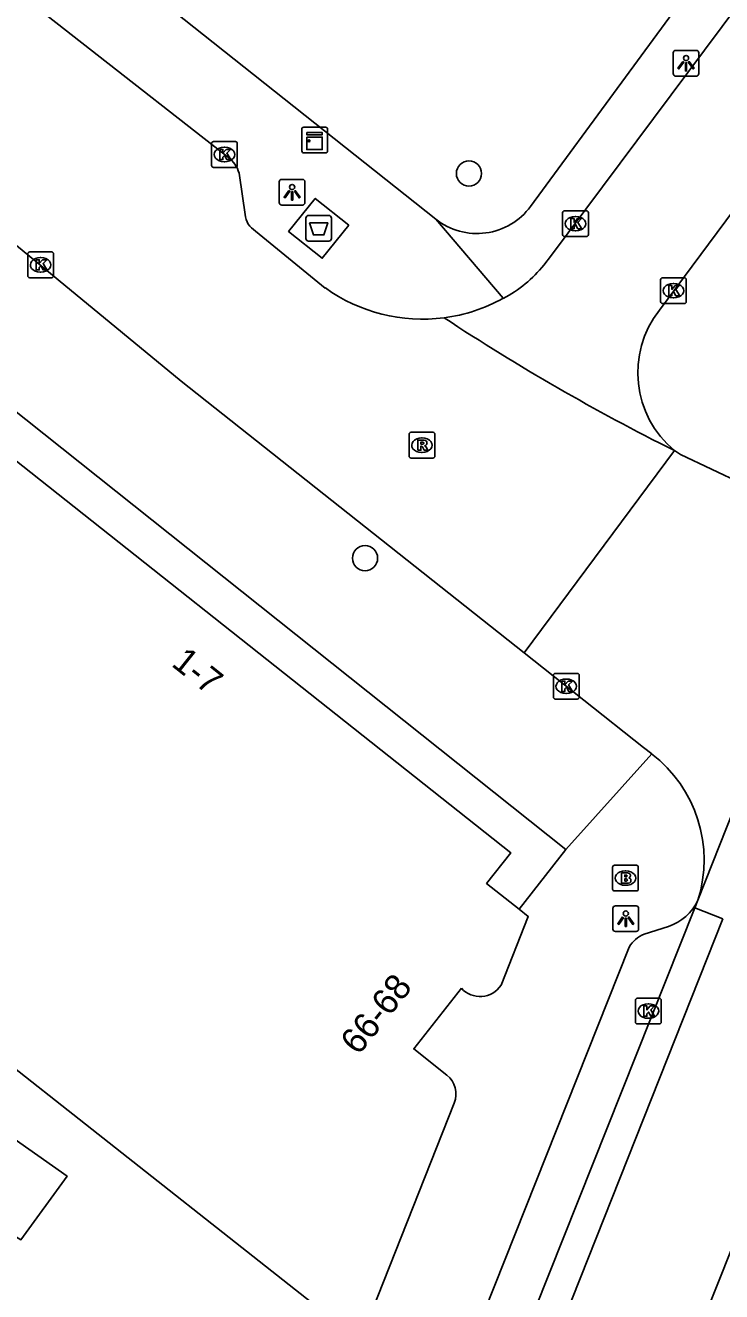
# Model space of a CAD drawing. Extents: x 160026 to 161302, y 384757 to 385701.
# Drawn here: x 160458.6 to 160485.66, y 385138.66 to 385187.88 of the extents above; entities that cross this region are included whole.
import ezdxf

# ---------------------------------------------------------------- set-up
doc = ezdxf.new("R2010")
doc.units = 0
for name, color, linetype in [('IMGEO_Afval_apart_plaats', 7, 'Continuous'), ('IMGEO_Boom', 7, 'Continuous'), ('IMGEO_Brandkraan', 7, 'Continuous'), ('IMGEO_Kast', 7, 'Continuous'), ('IMGEO_Kolk', 7, 'Continuous'), ('IMGEO_Lichtpunt', 7, 'Continuous'), ('IMGEO_Pand', 7, 'Continuous'), ('IMGEO_Pand_nummerreeks', 7, 'Continuous'), ('IMGEO_Rijbaan_lokaal_gesloten', 7, 'Continuous'), ('IMGEO_Rijbaan_lokaal_open', 7, 'Continuous'), ('IMGEO_Rioolput', 7, 'Continuous'), ('IMGEO_Voetpad_gesloten', 7, 'Continuous'), ('IMGEO_Voetpad_open', 7, 'Continuous')]:
    doc.layers.add(name, color=color, linetype=linetype)

msp = doc.modelspace()

# ---------------------------------------------------------------- linework, layer by layer
at = {"layer": 'IMGEO_Afval_apart_plaats'}
for p, q in [((160469.505, 385179.59), (160469.505, 385180.39)), ((160469.505, 385180.39), (160469.505, 385179.59)), ((160469.605, 385180.49), (160470.395, 385180.49)), ((160470.395, 385180.49), (160469.605, 385180.49)), ((160470.495, 385180.39), (160470.495, 385179.59)), ((160470.495, 385179.59), (160470.495, 385180.39)), ((160470.395, 385179.49), (160469.605, 385179.49)), ((160469.605, 385179.49), (160470.395, 385179.49))]:
    msp.add_line(p, q, dxfattribs=at)
msp.add_lwpolyline([(160469.648, 385180.204), (160470.352, 385180.204), (160470.203, 385179.734), (160469.797, 385179.734), (160469.648, 385180.204)], dxfattribs=at)
for centre, start, end in [((160469.605, 385180.39), 90, 180), ((160469.605, 385180.39), 90, 180), ((160470.395, 385180.39), 0, 90), ((160470.395, 385180.39), 360, 90), ((160469.605, 385179.59), 180, 270), ((160469.605, 385179.59), 180, 270), ((160470.395, 385179.59), 270, 0), ((160470.395, 385179.59), 270, 0)]:
    msp.add_arc(centre, 0.1, start, end, dxfattribs=at)
at = {"layer": 'IMGEO_Boom'}
for centre in [(160475.841, 385182.121), (160471.801, 385167.171)]:
    msp.add_circle(centre, 0.489, dxfattribs=at)
at = {"layer": 'IMGEO_Brandkraan'}
for p, q in [((160481.419, 385154.311), (160481.419, 385155.163)), ((160481.494, 385155.237), (160482.346, 385155.237)), ((160482.42, 385155.163), (160482.42, 385154.311)), ((160481.907, 385155.017), (160481.932, 385155.017)), ((160482.346, 385154.237), (160481.494, 385154.237)), ((160481.93, 385154.457), (160481.905, 385154.457))]:
    msp.add_line(p, q, dxfattribs=at)
for points in [[(160481.419, 385154.311), (160481.419, 385155.163)], [(160481.494, 385155.237), (160482.346, 385155.237)], [(160482.42, 385155.163), (160482.42, 385154.311)], [(160481.767, 385154.937), (160481.767, 385154.537), (160481.98, 385154.537)], [(160481.998, 385154.937), (160481.767, 385154.937)], [(160481.946, 385154.856), (160481.892, 385154.856), (160481.892, 385154.78)], [(160481.892, 385154.78), (160481.945, 385154.78)], [(160481.954, 385154.704), (160481.892, 385154.704), (160481.892, 385154.623)], [(160482.346, 385154.237), (160481.494, 385154.237)], [(160481.892, 385154.623), (160481.954, 385154.623)]]:
    msp.add_lwpolyline(points, dxfattribs=at)
for centre, radius, start, end in [((160481.496, 385155.161), 0.0765, 91.552, 178.448), ((160481.496, 385155.161), 0.0765, 91.552, 178.448), ((160482.344, 385155.161), 0.0765, 1.552, 88.448), ((160482.344, 385155.161), 0.0765, 1.552, 88.448), ((160481.947, 385154.818), 0.0379, 267.8285, 90.9355), ((160481.955, 385154.663), 0.0404, 269.8759, 90.5077), ((160482.002, 385154.792), 0.145, 59.4692, 91.5367), ((160482.027, 385154.839), 0.0922, 285.5137, 58.1501), ((160482.032, 385154.647), 0.105, 301.3115, 78.989), ((160481.496, 385154.313), 0.0765, 181.552, 268.448), ((160481.496, 385154.313), 0.0765, 181.552, 268.448), ((160481.986, 385154.788), 0.251, 268.6676, 293.5347), ((160482.344, 385154.313), 0.0765, 271.552, 358.448), ((160482.344, 385154.313), 0.0765, 271.552, 358.448)]:
    msp.add_arc(centre, radius, start, end, dxfattribs=at)
for centre, major_axis, ratio, start_param, end_param in [((160481.906, 385154.737), (-0.387, 0.002), 0.722429, 4.712389, 7.853982), ((160481.931, 385154.737), (-0.39, 0.002), 0.717154, 1.570796, 4.712389)]:
    msp.add_ellipse(centre, major_axis=major_axis, ratio=ratio, start_param=start_param, end_param=end_param, dxfattribs=at)
at = {"layer": 'IMGEO_Kast'}
for p, q in [((160469.345, 385182.996), (160469.345, 385183.837)), ((160469.345, 385183.837), (160469.345, 385182.996)), ((160469.42, 385183.921), (160470.261, 385183.921)), ((160470.261, 385183.921), (160469.42, 385183.921)), ((160470.345, 385183.846), (160470.345, 385183.005)), ((160470.345, 385183.005), (160470.345, 385183.846)), ((160470.27, 385182.921), (160469.429, 385182.921)), ((160469.429, 385182.921), (160470.27, 385182.921))]:
    msp.add_line(p, q, dxfattribs=at)
for points in [[(160469.54, 385183.711), (160470.14, 385183.711), (160470.14, 385183.626), (160469.54, 385183.626), (160469.54, 385183.711)], [(160469.54, 385183.536), (160470.14, 385183.536), (160470.14, 385183.047), (160469.54, 385183.047), (160469.54, 385183.536)]]:
    msp.add_lwpolyline(points, dxfattribs=at)
msp.add_circle((160469.624, 385183.385), 0.0377, dxfattribs=at)
for centre, start, end in [((160469.423, 385183.843), 92.4484, 184.2845), ((160469.423, 385183.843), 92.4484, 184.2845), ((160470.267, 385183.843), 2.4484, 94.2845), ((160470.267, 385183.843), 2.4484, 94.2845), ((160469.423, 385182.999), 182.4484, 274.2845), ((160469.423, 385182.999), 182.4484, 274.2845), ((160470.267, 385182.999), 272.4484, 4.2845), ((160470.267, 385182.999), 272.4484, 4.2845)]:
    msp.add_arc(centre, 0.0779, start, end, dxfattribs=at)
at = {"layer": 'IMGEO_Kolk'}
for p, q in [((160465.837, 385182.433), (160465.837, 385183.285)), ((160465.912, 385183.359), (160466.764, 385183.359)), ((160466.838, 385183.285), (160466.838, 385182.433)), ((160466.325, 385183.139), (160466.35, 385183.139)), ((160466.764, 385182.359), (160465.912, 385182.359)), ((160466.348, 385182.579), (160466.323, 385182.579)), ((160479.478, 385179.744), (160479.478, 385180.596)), ((160479.553, 385180.67), (160480.405, 385180.67)), ((160479.966, 385180.45), (160479.991, 385180.45)), ((160480.479, 385180.596), (160480.479, 385179.744)), ((160479.989, 385179.89), (160479.964, 385179.89)), ((160480.405, 385179.67), (160479.553, 385179.67)), ((160458.696, 385178.144), (160458.696, 385178.996)), ((160458.771, 385179.07), (160459.623, 385179.07)), ((160459.184, 385178.85), (160459.209, 385178.85)), ((160459.697, 385178.996), (160459.697, 385178.144)), ((160459.207, 385178.29), (160459.182, 385178.29)), ((160459.623, 385178.07), (160458.771, 385178.07)), ((160483.285, 385177.141), (160483.285, 385177.993)), ((160483.36, 385178.067), (160484.212, 385178.067)), ((160483.773, 385177.847), (160483.798, 385177.847)), ((160484.286, 385177.993), (160484.286, 385177.141)), ((160483.796, 385177.287), (160483.771, 385177.287)), ((160484.212, 385177.067), (160483.36, 385177.067)), ((160479.122, 385161.767), (160479.122, 385162.619)), ((160479.197, 385162.693), (160480.049, 385162.693)), ((160480.123, 385162.619), (160480.123, 385161.767)), ((160479.61, 385162.473), (160479.635, 385162.473)), ((160480.049, 385161.693), (160479.197, 385161.693)), ((160479.633, 385161.913), (160479.608, 385161.913)), ((160482.31, 385149.141), (160482.31, 385149.993)), ((160482.385, 385150.067), (160483.237, 385150.067)), ((160482.798, 385149.847), (160482.823, 385149.847)), ((160483.311, 385149.993), (160483.311, 385149.141)), ((160482.821, 385149.287), (160482.796, 385149.287)), ((160483.237, 385149.067), (160482.385, 385149.067))]:
    msp.add_line(p, q, dxfattribs=at)
for points in [[(160465.837, 385182.433), (160465.837, 385183.285)], [(160465.912, 385183.359), (160466.764, 385183.359)], [(160466.838, 385183.285), (160466.838, 385182.433)], [(160466.158, 385183.059), (160466.281, 385183.059), (160466.281, 385182.908), (160466.411, 385183.059), (160466.575, 385183.059), (160466.429, 385182.908), (160466.582, 385182.659), (160466.43, 385182.659), (160466.345, 385182.823), (160466.281, 385182.756), (160466.281, 385182.659), (160466.158, 385182.659), (160466.158, 385183.059)], [(160466.764, 385182.359), (160465.912, 385182.359)], [(160479.478, 385179.744), (160479.478, 385180.596)], [(160479.553, 385180.67), (160480.405, 385180.67)], [(160479.799, 385180.37), (160479.922, 385180.37), (160479.922, 385180.219), (160480.052, 385180.37), (160480.216, 385180.37), (160480.07, 385180.219), (160480.223, 385179.97), (160480.071, 385179.97), (160479.986, 385180.134), (160479.922, 385180.067), (160479.922, 385179.97), (160479.799, 385179.97), (160479.799, 385180.37)], [(160480.479, 385180.596), (160480.479, 385179.744)], [(160480.405, 385179.67), (160479.553, 385179.67)], [(160458.696, 385178.144), (160458.696, 385178.996)], [(160458.771, 385179.07), (160459.623, 385179.07)], [(160459.017, 385178.77), (160459.14, 385178.77), (160459.14, 385178.619), (160459.27, 385178.77), (160459.434, 385178.77), (160459.288, 385178.619), (160459.441, 385178.37), (160459.289, 385178.37), (160459.204, 385178.534), (160459.14, 385178.467), (160459.14, 385178.37), (160459.017, 385178.37), (160459.017, 385178.77)], [(160459.697, 385178.996), (160459.697, 385178.144)], [(160459.623, 385178.07), (160458.771, 385178.07)], [(160483.285, 385177.141), (160483.285, 385177.993)], [(160483.36, 385178.067), (160484.212, 385178.067)], [(160484.286, 385177.993), (160484.286, 385177.141)], [(160483.606, 385177.767), (160483.729, 385177.767), (160483.729, 385177.616), (160483.859, 385177.767), (160484.023, 385177.767), (160483.877, 385177.616), (160484.03, 385177.367), (160483.878, 385177.367), (160483.793, 385177.531), (160483.729, 385177.464), (160483.729, 385177.367), (160483.606, 385177.367), (160483.606, 385177.767)], [(160484.212, 385177.067), (160483.36, 385177.067)], [(160479.122, 385161.767), (160479.122, 385162.619)], [(160479.197, 385162.693), (160480.049, 385162.693)], [(160480.123, 385162.619), (160480.123, 385161.767)], [(160479.443, 385162.393), (160479.566, 385162.393), (160479.566, 385162.242), (160479.696, 385162.393), (160479.86, 385162.393), (160479.714, 385162.242), (160479.867, 385161.993), (160479.715, 385161.993), (160479.63, 385162.157), (160479.566, 385162.09), (160479.566, 385161.993), (160479.443, 385161.993), (160479.443, 385162.393)], [(160480.049, 385161.693), (160479.197, 385161.693)], [(160482.31, 385149.141), (160482.31, 385149.993)], [(160482.385, 385150.067), (160483.237, 385150.067)], [(160482.631, 385149.767), (160482.754, 385149.767), (160482.754, 385149.616), (160482.884, 385149.767), (160483.048, 385149.767), (160482.902, 385149.616), (160483.055, 385149.367), (160482.903, 385149.367), (160482.818, 385149.531), (160482.754, 385149.464), (160482.754, 385149.367), (160482.631, 385149.367), (160482.631, 385149.767)], [(160483.311, 385149.993), (160483.311, 385149.141)], [(160483.237, 385149.067), (160482.385, 385149.067)]]:
    msp.add_lwpolyline(points, dxfattribs=at)
for centre, start, end in [((160465.914, 385183.283), 91.552, 178.448), ((160465.914, 385183.283), 91.552, 178.448), ((160466.762, 385183.283), 1.552, 88.448), ((160466.762, 385183.283), 1.552, 88.448), ((160465.914, 385182.435), 181.552, 268.448), ((160465.914, 385182.435), 181.552, 268.448), ((160466.762, 385182.435), 271.552, 358.448), ((160466.762, 385182.435), 271.552, 358.448), ((160479.555, 385180.594), 91.552, 178.448), ((160479.555, 385180.594), 91.552, 178.448), ((160480.403, 385180.594), 1.552, 88.448), ((160480.403, 385180.594), 1.552, 88.448), ((160479.555, 385179.746), 181.552, 268.448), ((160479.555, 385179.746), 181.552, 268.448), ((160480.403, 385179.746), 271.552, 358.448), ((160480.403, 385179.746), 271.552, 358.448), ((160458.773, 385178.994), 91.552, 178.448), ((160458.773, 385178.994), 91.552, 178.448), ((160459.621, 385178.994), 1.552, 88.448), ((160459.621, 385178.994), 1.552, 88.448), ((160458.773, 385178.146), 181.552, 268.448), ((160458.773, 385178.146), 181.552, 268.448), ((160459.621, 385178.146), 271.552, 358.448), ((160459.621, 385178.146), 271.552, 358.448), ((160483.362, 385177.991), 91.552, 178.448), ((160483.362, 385177.991), 91.552, 178.448), ((160484.21, 385177.991), 1.552, 88.448), ((160484.21, 385177.991), 1.552, 88.448), ((160483.362, 385177.143), 181.552, 268.448), ((160483.362, 385177.143), 181.552, 268.448), ((160484.21, 385177.143), 271.552, 358.448), ((160484.21, 385177.143), 271.552, 358.448), ((160479.199, 385162.617), 91.552, 178.448), ((160479.199, 385162.617), 91.552, 178.448), ((160480.047, 385162.617), 1.552, 88.448), ((160480.047, 385162.617), 1.552, 88.448), ((160479.199, 385161.769), 181.552, 268.448), ((160479.199, 385161.769), 181.552, 268.448), ((160480.047, 385161.769), 271.552, 358.448), ((160480.047, 385161.769), 271.552, 358.448), ((160482.387, 385149.991), 91.552, 178.448), ((160482.387, 385149.991), 91.552, 178.448), ((160483.235, 385149.991), 1.552, 88.448), ((160483.235, 385149.991), 1.552, 88.448), ((160482.387, 385149.143), 181.552, 268.448), ((160482.387, 385149.143), 181.552, 268.448), ((160483.235, 385149.143), 271.552, 358.448), ((160483.235, 385149.143), 271.552, 358.448)]:
    msp.add_arc(centre, 0.0765, start, end, dxfattribs=at)
for centre, major_axis, ratio, start_param, end_param in [((160466.324, 385182.859), (-0.387, 0.002), 0.722429, 4.712389, 7.853982), ((160466.349, 385182.859), (-0.39, 0.002), 0.717154, 1.570796, 4.712389), ((160479.965, 385180.17), (-0.387, 0.002), 0.722429, 4.712389, 7.853982), ((160479.99, 385180.17), (-0.39, 0.002), 0.717154, 1.570796, 4.712389), ((160459.183, 385178.57), (-0.387, 0.002), 0.722429, 4.712389, 7.853982), ((160459.208, 385178.57), (-0.39, 0.002), 0.717154, 1.570796, 4.712389), ((160483.772, 385177.567), (-0.387, 0.002), 0.722429, 4.712389, 7.853982), ((160483.797, 385177.567), (-0.39, 0.002), 0.717154, 1.570796, 4.712389), ((160479.609, 385162.193), (-0.387, 0.002), 0.722429, 4.712389, 7.853982), ((160479.634, 385162.193), (-0.39, 0.002), 0.717154, 1.570796, 4.712389), ((160482.797, 385149.567), (-0.387, 0.002), 0.722429, 4.712389, 7.853982), ((160482.822, 385149.567), (-0.39, 0.002), 0.717154, 1.570796, 4.712389)]:
    msp.add_ellipse(centre, major_axis=major_axis, ratio=ratio, start_param=start_param, end_param=end_param, dxfattribs=at)
at = {"layer": 'IMGEO_Lichtpunt'}
for p, q in [((160483.776, 385186.81), (160483.776, 385186.003)), ((160483.776, 385186.81), (160483.776, 385186.003)), ((160484.678, 385186.905), (160483.87, 385186.905)), ((160484.678, 385186.905), (160483.87, 385186.905)), ((160484.772, 385186.003), (160484.772, 385186.81)), ((160484.772, 385186.003), (160484.772, 385186.81)), ((160483.87, 385185.909), (160484.678, 385185.909)), ((160483.87, 385185.909), (160484.678, 385185.909)), ((160468.469, 385181.796), (160468.469, 385180.989)), ((160468.469, 385181.796), (160468.469, 385180.989)), ((160469.371, 385181.891), (160468.563, 385181.891)), ((160469.371, 385181.891), (160468.563, 385181.891)), ((160469.465, 385180.989), (160469.465, 385181.796)), ((160469.465, 385180.989), (160469.465, 385181.796)), ((160468.563, 385180.895), (160469.371, 385180.895)), ((160468.563, 385180.895), (160469.371, 385180.895)), ((160482.337, 385153.657), (160481.529, 385153.657)), ((160482.337, 385153.657), (160481.529, 385153.657)), ((160481.435, 385153.562), (160481.435, 385152.755)), ((160481.435, 385153.562), (160481.435, 385152.755)), ((160482.431, 385152.755), (160482.431, 385153.562)), ((160482.431, 385152.755), (160482.431, 385153.562)), ((160481.529, 385152.661), (160482.337, 385152.661)), ((160481.529, 385152.661), (160482.337, 385152.661))]:
    msp.add_line(p, q, dxfattribs=at)
for points in [[(160484.15, 385186.474), (160484.189, 385186.446), (160484.001, 385186.184), (160483.963, 385186.211), (160484.15, 385186.474)], [(160484.252, 385186.426), (160484.299, 385186.426), (160484.299, 385186.104), (160484.252, 385186.104), (160484.252, 385186.426)], [(160484.362, 385186.446), (160484.4, 385186.473), (160484.587, 385186.211), (160484.548, 385186.183), (160484.362, 385186.446)], [(160468.843, 385181.46), (160468.882, 385181.432), (160468.694, 385181.17), (160468.656, 385181.197), (160468.843, 385181.46)], [(160468.945, 385181.412), (160468.992, 385181.412), (160468.992, 385181.09), (160468.945, 385181.09), (160468.945, 385181.412)], [(160469.055, 385181.432), (160469.093, 385181.459), (160469.28, 385181.197), (160469.241, 385181.169), (160469.055, 385181.432)], [(160481.809, 385153.226), (160481.848, 385153.198), (160481.66, 385152.936), (160481.622, 385152.963), (160481.809, 385153.226)], [(160481.911, 385153.178), (160481.958, 385153.178), (160481.958, 385152.856), (160481.911, 385152.856), (160481.911, 385153.178)], [(160482.021, 385153.198), (160482.059, 385153.225), (160482.246, 385152.963), (160482.207, 385152.935), (160482.021, 385153.198)]]:
    msp.add_lwpolyline(points, dxfattribs=at)
for centre in [(160484.275, 385186.608), (160468.968, 385181.594), (160481.934, 385153.36)]:
    msp.add_circle(centre, 0.0994, dxfattribs=at)
for centre, start, end in [((160483.87, 385186.81), 90, 180), ((160483.87, 385186.81), 90, 180), ((160484.678, 385186.81), 0, 90), ((160484.678, 385186.81), 0, 90), ((160483.87, 385186.003), 180, 270), ((160483.87, 385186.003), 180, 270), ((160484.678, 385186.003), 270, 0), ((160484.678, 385186.003), 270, 360), ((160468.563, 385181.796), 90, 180), ((160468.563, 385181.796), 90, 180), ((160469.371, 385181.796), 0, 90), ((160469.371, 385181.796), 0, 90), ((160468.563, 385180.989), 180, 270), ((160468.563, 385180.989), 180, 270), ((160469.371, 385180.989), 270, 0), ((160469.371, 385180.989), 270, 360), ((160481.529, 385153.562), 90, 180), ((160481.529, 385153.562), 90, 180), ((160482.337, 385153.562), 0, 90), ((160482.337, 385153.562), 0, 90), ((160481.529, 385152.755), 180, 270), ((160481.529, 385152.755), 180, 270), ((160482.337, 385152.755), 270, 0), ((160482.337, 385152.755), 270, 360)]:
    msp.add_arc(centre, 0.0946, start, end, dxfattribs=at)
at = {"layer": 'IMGEO_Pand'}
for points in [[(160439.46, 385161.819), (160448.567, 385173.369), (160448.842, 385173.152), (160450.528, 385171.823), (160453.065, 385175.041), (160477.462, 385155.721), (160476.522, 385154.529), (160477.792, 385153.527)], [(160477.792, 385153.527), (160478.143, 385153.25), (160477.086, 385150.571)], [(160475.548, 385150.453), (160473.692, 385148.098), (160474.985, 385147.078)], [(160456.511, 385148.657), (160467.685, 385139.847), (160471.611, 385136.751)], [(160451.894, 385140.439), (160454.567, 385138.79), (160456.475, 385141.884), (160458.429, 385140.679), (160460.221, 385143.152), (160455.52, 385146.456), (160453.404, 385142.944)], [(160475.27, 385145.994), (160471.611, 385136.751)]]:
    msp.add_lwpolyline(points, dxfattribs=at)
for centre, radius, start, end in [((160476.271, 385151.113), 0.979, 222.3932, 326.3814), ((160474.394, 385146.343), 0.943, 338.2702, 51.1909)]:
    msp.add_arc(centre, radius, start, end, dxfattribs=at)
at = {"layer": 'IMGEO_Rijbaan_lokaal_gesloten'}
for points in [[(160466.559, 385182.691), (160455.018, 385191.715), (160445.916, 385198.941), (160432.685, 385209.429)], [(160467.15, 385180.532), (160466.928, 385182.042)], [(160477.991, 385163.487), (160464.662, 385174.045), (160457.591, 385179.868), (160457.401, 385180.015)], [(160470.259, 385177.67), (160467.551, 385179.884)], [(160483.829, 385171.349), (160477.991, 385163.487)]]:
    msp.add_lwpolyline(points, dxfattribs=at)
for centre, radius, start, end in [((160465.787, 385181.823), 1.162, 10.8849, 48.3574), ((160467.93, 385180.567), 0.781, 182.5589, 240.9418), ((160474.033, 385182.947), 6.487, 234.4299, 277.4333), ((160522.943, 385249.528), 87.418, 236.64002, 243.4207)]:
    msp.add_arc(centre, radius, start, end, dxfattribs=at)
at = {"layer": 'IMGEO_Rijbaan_lokaal_open'}
for points in [[(160534.696, 385253.556), (160532.047, 385250), (160507.827, 385217.481), (160500, 385207.013), (160492.96, 385197.597), (160479.05, 385178.94), (160478.747, 385178.564)], [(160515.782, 385220.64), (160514.031, 385218.275), (160503.68, 385204.434), (160500, 385199.324), (160499.031, 385198.037), (160496.692, 385194.932), (160483.238, 385176.808)], [(160484.738, 385153.877), (160491.796, 385171.695)], [(160486.66, 385169.993), (160486.471, 385170.063), (160484.058, 385171.205), (160483.829, 385171.349)], [(160482.94, 385159.566), (160482.626, 385159.815), (160477.991, 385163.487)], [(160484.621, 385153.583), (160484.738, 385153.877)], [(160455.778, 385081.134), (160455.964, 385081.607), (160471.018, 385119.416), (160484.621, 385153.583)], [(160485.703, 385153.152), (160484.621, 385153.583)], [(160485.703, 385153.152), (160472.155, 385118.996), (160457.14, 385081.141), (160456.95, 385080.661)], [(160461.545, 385078.805), (160461.748, 385079.315), (160476.856, 385117.256), (160490.404, 385151.279)]]:
    msp.add_lwpolyline(points, dxfattribs=at)
for centre, radius, start, end in [((160475.006, 385181.51), 4.762, 297.0429, 321.777), ((160474.039, 385182.929), 6.469, 277.4, 298.9607), ((160486.347, 385174.383), 3.943, 142.0461, 230.3116), ((160479.782, 385155.439), 5.196, 342.5008, 52.5773)]:
    msp.add_arc(centre, radius, start, end, dxfattribs=at)
at = {"layer": 'IMGEO_Rioolput'}
for p, q in [((160473.514, 385171.136), (160473.514, 385171.988)), ((160473.589, 385172.062), (160474.441, 385172.062)), ((160474.515, 385171.988), (160474.515, 385171.136)), ((160474.002, 385171.842), (160474.027, 385171.842)), ((160474.441, 385171.062), (160473.589, 385171.062)), ((160474.025, 385171.282), (160474, 385171.282))]:
    msp.add_line(p, q, dxfattribs=at)
for points in [[(160473.514, 385171.136), (160473.514, 385171.988)], [(160473.589, 385172.062), (160474.441, 385172.062)], [(160474.515, 385171.988), (160474.515, 385171.136)], [(160474.103, 385171.76), (160473.851, 385171.762), (160473.851, 385171.362)], [(160473.851, 385171.362), (160473.975, 385171.362), (160473.975, 385171.524), (160473.986, 385171.524)], [(160474.029, 385171.681), (160473.975, 385171.681), (160473.975, 385171.6)], [(160473.975, 385171.6), (160474.027, 385171.6)], [(160474.033, 385171.495), (160474.104, 385171.362), (160474.244, 385171.362), (160474.179, 385171.488)], [(160474.441, 385171.062), (160473.589, 385171.062)]]:
    msp.add_lwpolyline(points, dxfattribs=at)
for centre, radius, start, end in [((160473.591, 385171.986), 0.0765, 91.552, 178.448), ((160473.591, 385171.986), 0.0765, 91.552, 178.448), ((160474.439, 385171.986), 0.0765, 1.552, 88.448), ((160474.439, 385171.986), 0.0765, 1.552, 88.448), ((160473.985, 385171.471), 0.0533, 26.0293, 88.6989), ((160474.011, 385171.789), 0.19, 274.7715, 282.9687), ((160474.035, 385171.585), 0.0964, 77.0061, 93.1865), ((160474.049, 385171.642), 0.0378, 276.6634, 79.6772), ((160474.102, 385171.65), 0.109, 350.3612, 89.416), ((160474.1, 385171.65), 0.112, 277.5842, 350.9817), ((160474.084, 385171.435), 0.108, 29.5134, 73.7905), ((160473.591, 385171.138), 0.0765, 181.552, 268.448), ((160473.591, 385171.138), 0.0765, 181.552, 268.448), ((160474.439, 385171.138), 0.0765, 271.552, 358.448), ((160474.439, 385171.138), 0.0765, 271.552, 358.448)]:
    msp.add_arc(centre, radius, start, end, dxfattribs=at)
for centre, major_axis, ratio, start_param, end_param in [((160474.001, 385171.562), (-0.387, 0.002), 0.722429, 4.712389, 7.853982), ((160474.026, 385171.562), (-0.39, 0.002), 0.717154, 1.570796, 4.712389)]:
    msp.add_ellipse(centre, major_axis=major_axis, ratio=ratio, start_param=start_param, end_param=end_param, dxfattribs=at)
at = {"layer": 'IMGEO_Voetpad_gesloten'}
msp.add_lwpolyline([(160471.166, 385180.109), (160469.864, 385181.154), (160468.834, 385179.871), (160470.136, 385178.826), (160471.166, 385180.109)], dxfattribs=at)
at = {"layer": 'IMGEO_Voetpad_open'}
for points in [[(160485.617, 385190.899), (160478.234, 385180.842)], [(160463.953, 385188.753), (160474.55, 385180.347)], [(160474.55, 385180.347), (160477.171, 385177.269)], [(160452.307, 385177.578), (160479.609, 385155.842)], [(160482.94, 385159.566), (160479.609, 385155.842)], [(160479.609, 385155.842), (160477.792, 385153.527)], [(160483.592, 385152.861), (160482.648, 385152.556)], [(160482.071, 385152.056), (160474.809, 385133.801), (160473.345, 385130.12), (160469.335, 385120.04), (160468.756, 385118.584), (160465.855, 385111.292), (160454.199, 385081.989), (160450.873, 385073.66)]]:
    msp.add_lwpolyline(points, dxfattribs=at)
for centre, radius, start, end in [((160476.154, 385182.368), 2.58, 231.5694, 323.736), ((160482.992, 385154.692), 1.927, 288.1419, 334.976), ((160483.074, 385151.482), 1.156, 111.6244, 150.1968)]:
    msp.add_arc(centre, radius, start, end, dxfattribs=at)

# ---------------------------------------------------------------- texts
at = {"layer": 'IMGEO_Pand_nummerreeks'}
for s, rotation, p in [('1-7', 321.4285, (160464.239, 385163.009)), ('66-68', 51.5605, (160471.55, 385147.817))]:
    msp.add_text(s, height=1, rotation=rotation, dxfattribs=at).set_placement(p)

doc.saveas('drawing.dxf')
